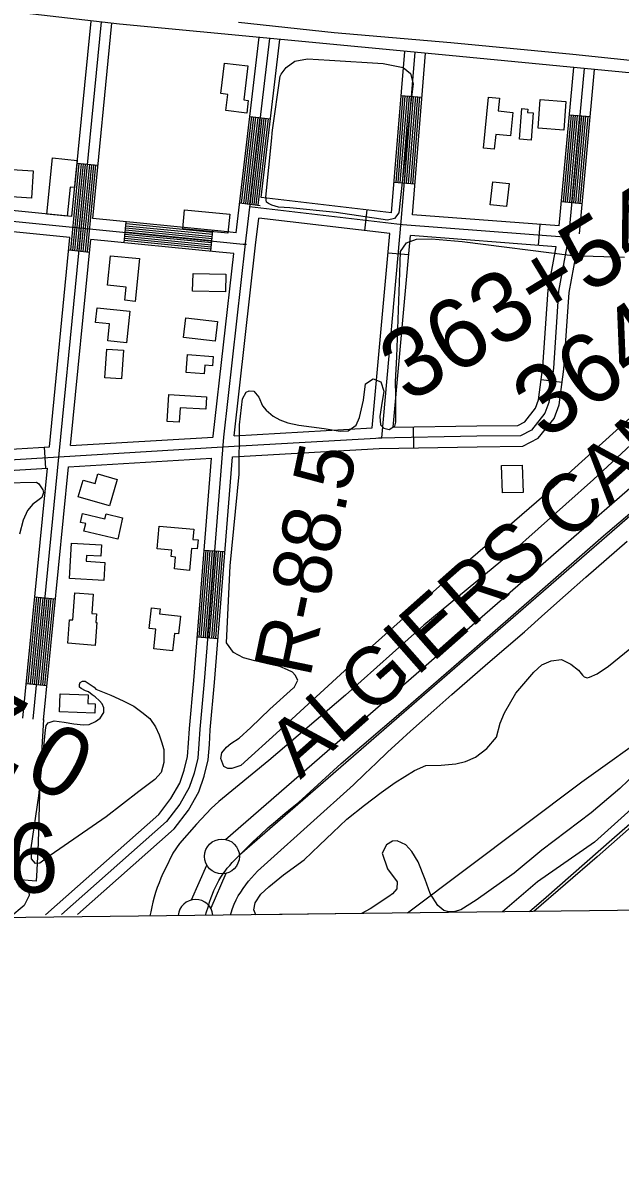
# Model space of a CAD drawing. Extents: x 3677843 to 3715951, y 511991 to 537744.
# Drawn here: x 3711929 to 3712787, y 517405 to 519032 of the extents above; entities that cross this region are included whole.
import ezdxf

# ---------------------------------------------------------------- set-up
doc = ezdxf.new("R2010")
doc.units = 0
for name, color, linetype in [('V-BLDG-OTLN', 7, 'Continuous'), ('V-FLOD-BASE', 7, 'Continuous'), ('V-GRID-FRAM', 7, 'Continuous'), ('V-LEVE-TOET', 7, 'Continuous'), ('V-RIVR-EDGE', 7, 'Continuous'), ('V-RIVR-IDEN', 7, 'Continuous'), ('V-RIVR-RANG-IDEN', 7, 'Continuous'), ('V-ROAD-CNTR', 7, 'Continuous'), ('V-SITE-VEGE', 7, 'Continuous'), ('V-SURV-IDEN', 7, 'Continuous'), ('V-SURV-LINE', 7, 'Continuous'), ('V-TOPO-SHOR', 7, 'Continuous'), ('V-TRAN-LOCK', 7, 'Continuous')]:
    doc.layers.add(name, color=color, linetype=linetype)

msp = doc.modelspace()

# ---------------------------------------------------------------- linework, layer by layer
at = {"layer": 'V-BLDG-OTLN'}
for points in [[(3712213, 518929.8), (3712218.5, 518973.7), (3712252.2, 518969.5), (3712246.2, 518920.7), (3712252.5, 518919.9), (3712250.3, 518901.9), (3712220.6, 518905.6), (3712223.4, 518928.5)], [(3712590.1, 518851.6), (3712597.4, 518924.7), (3712613.4, 518923.1), (3712611.6, 518904.9), (3712632.4, 518902.9), (3712629, 518869.1), (3712607.9, 518871.2), (3712605.8, 518850)], [(3712671.7, 518921.4), (3712708.5, 518918.7), (3712705.5, 518877.5), (3712668.7, 518880.2)], [(3712641.8, 518864.4), (3712645.3, 518908.3), (3712653.8, 518907.6), (3712653.4, 518902.8), (3712661.8, 518902.1), (3712658.7, 518863)], [(3711997.1, 518795.7), (3711992.8, 518754.1), (3711963.5, 518757.1), (3711971.7, 518837.5), (3712006.9, 518833.9), (3712002.9, 518795.1)], [(3711941.4, 518779.7), (3711912.5, 518781.6), (3711913.4, 518794.8), (3711888.3, 518796.5), (3711890, 518822.5), (3711943.9, 518818.9)], [(3712627, 518800.7), (3712623.5, 518767.8), (3712600.1, 518770.3), (3712603.6, 518803.1)], [(3712223.4, 518729.8), (3712158.5, 518735.9), (3712161.1, 518762.9), (3712225.9, 518756.7)], [(3712096.6, 518693.1), (3712090.4, 518631.8), (3712075.4, 518633.3), (3712077.3, 518652.4), (3712050.7, 518655), (3712055, 518697.3)], [(3712173.3, 518671.9), (3712220.4, 518670.9), (3712219.8, 518645.4), (3712172.7, 518646.4)], [(3712082.5, 518617.9), (3712077.9, 518572.5), (3712050.9, 518575.2), (3712053.4, 518599.4), (3712033.4, 518601.4), (3712035.6, 518622.7)], [(3712205.2, 518574.7), (3712159.7, 518580.2), (3712163, 518608.1), (3712208.5, 518602.7)], [(3712046.7, 518522.2), (3712049.4, 518563.3), (3712073.4, 518561.7), (3712070.7, 518520.6)], [(3712189.1, 518527.6), (3712163.4, 518529.6), (3712165.3, 518555.4), (3712202.2, 518552.7), (3712201.3, 518539.5), (3712190, 518540.3)], [(3712191.6, 518477), (3712154.8, 518479.3), (3712153.5, 518458.6), (3712136.2, 518459.6), (3712138.6, 518498.1), (3712192.7, 518494.7)], [(3712646, 518396.9), (3712647.1, 518357.8), (3712617.4, 518356.9), (3712616.3, 518396.1)], [(3712064.5, 518376.2), (3712053.2, 518338.3), (3712008.6, 518351.6), (3712015.7, 518375.4), (3712032.6, 518370.4), (3712036.8, 518384.5)], [(3712072.2, 518321.3), (3712065.1, 518290.8), (3712016.7, 518302.1), (3712019.2, 518313.1), (3712011.9, 518314.8), (3712014.8, 518327.3), (3712046.8, 518319.9), (3712048.4, 518326.8)], [(3712142.7, 518274.8), (3712121.7, 518276.7), (3712124.7, 518309.3), (3712174.3, 518304.8), (3712172.9, 518290.3), (3712180.6, 518289.6), (3712179.4, 518276.7), (3712171, 518277.4), (3712168.1, 518245.9), (3712146.7, 518247.9), (3712148.3, 518265), (3712141.8, 518265.6)], [(3712045.1, 518231.5), (3711996.1, 518234.1), (3711998.8, 518284.9), (3712041.7, 518282.6), (3712040.8, 518266.3), (3712020.4, 518267.4), (3712019.9, 518258.9), (3712046.5, 518257.4)], [(3712030.1, 518211.7), (3712027.8, 518184), (3712034.8, 518183.4), (3712033.8, 518171.2), (3712035.3, 518171.1), (3712032.6, 518138.2), (3711993.3, 518141.5), (3711996.1, 518175), (3712000.5, 518174.7), (3712003.8, 518213.9)], [(3712146.5, 518155.4), (3712143.8, 518130.5), (3712116.8, 518133.4), (3712119.8, 518161.6), (3712110.4, 518162.6), (3712113.7, 518192.1), (3712125.9, 518190.8), (3712125.1, 518183.6), (3712155.4, 518180.3), (3712152.6, 518154.8)], [(3711982.6, 518068.8), (3712022.6, 518067.3), (3712022.1, 518054.8), (3712032.7, 518054.4), (3712032.2, 518041.1), (3711981.7, 518043)]]:
    msp.add_lwpolyline(points, close=True, dxfattribs=at)
at = {"layer": 'V-FLOD-BASE'}
msp.add_lwpolyline([(3712191.4, 517751.1), (3712192.7, 517755.9), (3712194.8, 517762.8), (3712197, 517769.7), (3712199.5, 517776.5), (3712201.3, 517781.5), (3712203.2, 517786.5), (3712205.4, 517791.5), (3712207.7, 517796.3), (3712210.3, 517801), (3712213.1, 517805.6), (3712216, 517810.1), (3712219.2, 517814.4), (3712222.5, 517818.6), (3712226, 517822.7), (3712229.7, 517826.6), (3712239.6, 517836.9), (3712249.6, 517847), (3712259.8, 517856.9), (3712270.2, 517866.7), (3712280.8, 517876.3), (3712291.5, 517885.7), (3712302.3, 517894.9), (3712313.3, 517904), (3712324.5, 517912.9), (3712386.2, 517968.8), (3712474.9, 518045.1), (3712573, 518130), (3712667.4, 518212), (3712762.7, 518295.4), (3712875.9, 518391.6)], dxfattribs=at)
at = {"layer": 'V-GRID-FRAM'}
msp.add_lwpolyline([(3681899.6, 535587.1), (3713561.2, 535950.9), (3713778.1, 517769.3), (3682100.6, 517405.3), (3681899.6, 535587.1)], dxfattribs=at)
at = {"layer": 'V-LEVE-TOET'}
for points in [[(3712238.7, 519032.1), (3712375.8, 519017.3), (3712543.6, 519003), (3712718.4, 518986.2), (3712896.6, 518967.7)], [(3712862, 518481.9), (3712748.3, 518376.2), (3712629, 518270), (3712504.9, 518167.2), (3712392.2, 518066.7), (3712282.2, 517973.3), (3712210.5, 517914.5), (3712199.2, 517904.1), (3712178.5, 517881.8), (3712154, 517853.9), (3712144.5, 517840.1), (3712133.2, 517817.4), (3712130.1, 517810.9), (3712127.2, 517804.3), (3712124.5, 517797.6), (3712121.9, 517790.8), (3712119.6, 517784), (3712117.5, 517777), (3712115.6, 517770.1), (3712113.9, 517763), (3712112.5, 517756)], [(3712227, 517751.5), (3712227.9, 517754.4), (3712230.1, 517760.8), (3712232.5, 517767.1), (3712235.1, 517773.3), (3712238.3, 517778.9), (3712241.7, 517784.4), (3712245.3, 517789.7), (3712249.1, 517794.9), (3712253.1, 517800), (3712257.2, 517804.9), (3712261.5, 517809.7), (3712266, 517814.4), (3712270.6, 517818.8), (3712275.4, 517823.2), (3712280.3, 517827.3), (3712403.9, 517938.2), (3712419.9, 517953.9), (3712436, 517969.5), (3712452.3, 517984.9), (3712468.8, 518000.1), (3712485.4, 518015.2), (3712502.1, 518030.1), (3712519, 518044.9), (3712544.8, 518067.7), (3712570.7, 518090.4), (3712596.7, 518113), (3712622.9, 518135.4), (3712649.2, 518157.7), (3712678.5, 518184), (3712707.9, 518210.2), (3712737.4, 518236.2), (3712767.1, 518262.2), (3712796.8, 518288)], [(3712112.5, 517756), (3712111.4, 517750.1)]]:
    msp.add_lwpolyline(points, dxfattribs=at)
at = {"layer": 'V-RIVR-EDGE'}
msp.add_lwpolyline([(3712816.7, 517916.3), (3712749.9, 517855.9), (3712668.1, 517799.1), (3712617.8, 517756)], dxfattribs=at)
at = {"layer": 'V-ROAD-CNTR'}
for p, q in [((3712472.1, 518927.3), (3712502, 518924.8)), ((3712254.7, 518897.2), (3712284.5, 518893.7)), ((3712713.6, 518899.5), (3712743.4, 518896.8)), ((3712007, 518829.9), (3712036.8, 518827)), ((3712461.9, 518802.7), (3712491.8, 518800.2)), ((3712240.1, 518773), (3712269.9, 518769.5)), ((3712419.8, 518733.2), (3712423.3, 518763)), ((3712702.2, 518775), (3712732, 518772.3)), ((3712074.5, 518715.9), (3712077.4, 518745.8)), ((3712198.9, 518703.6), (3712201.8, 518733.5)), ((3712669.5, 518712.1), (3712671.8, 518742)), ((3711994.8, 518705.5), (3712024.6, 518702.6)), ((3712453.2, 518701.6), (3712483.1, 518698.9)), ((3712673.3, 518519.6), (3712703.1, 518515.7)), ((3712489.5, 518451.6), (3712490, 518421.6)), ((3711959.6, 518422.5), (3711961.4, 518392.5)), ((3712189.1, 518275.1), (3712219, 518272.8)), ((3711945.9, 518207.9), (3711975.8, 518205)), ((3712179.2, 518150.5), (3712209.1, 518148.2)), ((3711933.7, 518083.5), (3711963.6, 518080.6))]:
    msp.add_line(p, q, dxfattribs=at)
for points in [[(3713157.6, 518919.9), (3712918.7, 518948.2), (3712531.1, 518985.5), (3712067.6, 519029.6), (3711906, 519048.2)], [(3711943.7, 518032.3), (3712042, 519032.6)], [(3711999.5, 518753.5), (3712027, 519034)], [(3712029.3, 518750.5), (3712056.9, 519031.1)], [(3712283, 519009.1), (3712248.3, 518714.4), (3712217, 518437.2), (3712189.2, 518086.5), (3712183, 518018.1), (3712181.8, 517997.1), (3712180, 517976.5), (3712174.9, 517954.9), (3712167.9, 517934.5), (3712154.1, 517910.3), (3712135.3, 517885.5), (3711984.2, 517752)], [(3712235.1, 518730.1), (3712268.1, 519010.9)], [(3712271.3, 518780.9), (3712297.9, 519007.4)], [(3712458.3, 518758.9), (3712477.3, 518990.4)], [(3712472.8, 518751.6), (3712492.2, 518989.2)], [(3712488.2, 518755.9), (3712507.2, 518988)], [(3712699, 518740), (3712719.8, 518967.3)], [(3712734.7, 518965.9), (3712712.6, 518723.9)], [(3712728.1, 518728.9), (3712749.6, 518964.5)], [(3712464.9, 518802.4), (3712475.1, 518927)], [(3712467.9, 518802.2), (3712478.1, 518926.8)], [(3712470.9, 518801.9), (3712481.1, 518926.5)], [(3712473.9, 518801.7), (3712484.1, 518926.3)], [(3712476.9, 518801.5), (3712487.1, 518926)], [(3712479.9, 518801.2), (3712490, 518925.8)], [(3712482.8, 518801), (3712493, 518925.6)], [(3712485.8, 518800.7), (3712496, 518925.3)], [(3712488.8, 518800.5), (3712499, 518925.1)], [(3712243.1, 518772.7), (3712257.7, 518896.8)], [(3712246.1, 518772.3), (3712260.7, 518896.5)], [(3712249.1, 518772), (3712263.6, 518896.1)], [(3712252, 518771.6), (3712266.6, 518895.8)], [(3712255, 518771.3), (3712269.6, 518895.4)], [(3712258, 518770.9), (3712272.6, 518895.1)], [(3712261, 518770.6), (3712275.6, 518894.7)], [(3712264, 518770.2), (3712278.5, 518894.4)], [(3712266.9, 518769.9), (3712281.5, 518894)], [(3712705.2, 518774.8), (3712716.6, 518899.2)], [(3712708.1, 518774.5), (3712719.5, 518899)], [(3712711.1, 518774.2), (3712722.5, 518898.7)], [(3712714.1, 518773.9), (3712725.5, 518898.4)], [(3712717.1, 518773.7), (3712728.5, 518898.2)], [(3712720.1, 518773.4), (3712731.5, 518897.9)], [(3712723.1, 518773.1), (3712734.5, 518897.6)], [(3712726.1, 518772.9), (3712737.5, 518897.3)], [(3712729.1, 518772.6), (3712740.5, 518897.1)], [(3710500.7, 518890.8), (3710885.2, 518848.7), (3711788, 518759.3), (3712212.4, 518717.4), (3712245.5, 518714), (3712250.1, 518713.7)], [(3711997.8, 518705.2), (3712010, 518829.6)], [(3712000.7, 518704.9), (3712013, 518829.3)], [(3712003.7, 518704.6), (3712016, 518829)], [(3712006.7, 518704.3), (3712018.9, 518828.7)], [(3712009.7, 518704), (3712021.9, 518828.4)], [(3712012.7, 518703.7), (3712024.9, 518828.1)], [(3712015.7, 518703.4), (3712027.9, 518827.8)], [(3712018.7, 518703.1), (3712030.9, 518827.5)], [(3712021.6, 518702.8), (3712033.9, 518827.3)], [(3712458.3, 518758.9), (3712271.3, 518780.9)], [(3711999.5, 518753.5), (3711811.9, 518772)], [(3712254.6, 518767.7), (3712474.1, 518742), (3712712.6, 518723.9), (3712698.2, 518646.5), (3712690.7, 518536.2), (3712684.2, 518486.7), (3712678.5, 518471.2), (3712659.2, 518447.2), (3712643.3, 518438.9), (3712581, 518438.3), (3712439.8, 518435.7)], [(3710662.6, 518333.3), (3711322.3, 518368.8), (3712215.5, 518423), (3712444.3, 518435.9), (3712472.8, 518751.6)], [(3712235.1, 518730.1), (3712213.9, 518732.3), (3712029.3, 518750.5)], [(3712232.3, 518439), (3712263.2, 518712.6), (3712267.8, 518751.1)], [(3712455.7, 518729), (3712267.8, 518751.1)], [(3712699, 518740), (3712488.2, 518755.9)], [(3711996.6, 518723.6), (3711809, 518742.2)], [(3712200.4, 518718.6), (3712076, 518730.9)], [(3712200.7, 518721.5), (3712076.3, 518733.8)], [(3712200.9, 518724.5), (3712076.6, 518736.8)], [(3712201.2, 518727.5), (3712076.9, 518739.8)], [(3712201.5, 518730.5), (3712077.1, 518742.8)], [(3711967, 518422.9), (3711996.6, 518723.6)], [(3711997.4, 518424.8), (3712026.4, 518720.7)], [(3712231.7, 518700.3), (3712210.9, 518702.4), (3712026.4, 518720.7)], [(3712199.2, 518706.6), (3712074.8, 518718.9)], [(3712199.5, 518709.6), (3712075.1, 518721.9)], [(3712199.8, 518712.6), (3712075.4, 518724.9)], [(3712200.1, 518715.6), (3712075.7, 518727.9)], [(3712232.3, 518439), (3712430.5, 518450.2), (3712455.7, 518729)], [(3712460.7, 518451.1), (3712580.8, 518453.3), (3712639.5, 518453.9), (3712649.5, 518459.1), (3712665.2, 518478.7), (3712669.5, 518490.3), (3712675.7, 518537.7), (3712683.3, 518648.4), (3712694.8, 518710.2), (3712485.5, 518726.1)], [(3712460.7, 518451.1), (3712485.5, 518726.1)], [(3712202, 518437.5), (3712202.1, 518438.6), (3712231.7, 518700.3)], [(3712440.3, 518420.7), (3712581.2, 518423.3), (3712647, 518424), (3712668.9, 518435.4), (3712691.7, 518463.7), (3712698.8, 518483.2), (3712705.6, 518534.7), (3712713.1, 518644.7), (3712723.2, 518699.2)], [(3711777.2, 518411.4), (3711967, 518422.9)], [(3711997.4, 518424.8), (3712202.3, 518437.2)], [(3711961.3, 517751.7), (3712124.2, 517895.8), (3712141.5, 517918.6), (3712154.2, 517940.7), (3712160.4, 517959.1), (3712165.2, 517978.9), (3712166.8, 517998.2), (3712168.1, 518019.2), (3712174.2, 518087.7), (3712199.6, 518407)], [(3711994.4, 518394.5), (3712199.6, 518407)], [(3712007.2, 517752.2), (3712146.3, 517875.3), (3712166.6, 517902), (3712181.7, 517928.3), (3712189.3, 517950.8), (3712194.9, 517974.1), (3712196.8, 517996), (3712198, 518016.9), (3712204.1, 518085.2), (3712229.8, 518408.8)], [(3712229.8, 518408.8), (3712440.3, 518420.7)], [(3710676.3, 518319), (3711323.1, 518353.8), (3711964.1, 518392.7)], [(3711928.8, 518033.7), (3711964.1, 518392.7)], [(3711958.7, 518030.8), (3711994.4, 518394.5)], [(3712182.2, 518150.3), (3712192.1, 518274.9)], [(3712185.2, 518150.1), (3712195.1, 518274.7)], [(3712188.2, 518149.8), (3712198.1, 518274.4)], [(3712191.2, 518149.6), (3712201, 518274.2)], [(3712194.1, 518149.4), (3712204, 518274)], [(3712197.1, 518149.1), (3712207, 518273.7)], [(3712200.1, 518148.9), (3712210, 518273.5)], [(3712203.1, 518148.6), (3712213, 518273.3)], [(3712206.1, 518148.4), (3712216, 518273)], [(3711936.7, 518083.2), (3711948.9, 518207.6)], [(3711939.7, 518082.9), (3711951.9, 518207.3)], [(3711942.7, 518082.6), (3711954.9, 518207)], [(3711945.6, 518082.3), (3711957.9, 518206.7)], [(3711948.6, 518082), (3711960.8, 518206.4)], [(3711951.6, 518081.7), (3711963.8, 518206.1)], [(3711954.6, 518081.4), (3711966.8, 518205.8)], [(3711957.6, 518081.1), (3711969.8, 518205.5)], [(3711960.6, 518080.8), (3711972.8, 518205.2)], [(3711958.5, 518032), (3711953.1, 517943.6), (3711950.9, 517854.9), (3711949, 517815.6), (3711948.2, 517800)], [(3711948.2, 517800), (3711794.7, 517812.9), (3711507.4, 517839), (3711265.2, 517861.6), (3711062.4, 517882.5), (3710872.7, 517899.3), (3710712.9, 517916.2), (3710635.7, 517926.6)]]:
    msp.add_lwpolyline(points, dxfattribs=at)
at = {"layer": 'V-SITE-VEGE'}
for p, q in [((3712770, 518108.6), (3712800.3, 518133.1)), ((3712674.3, 518110.2), (3712687.4, 518116.1)), ((3712687.4, 518116.1), (3712702.2, 518118)), ((3712702.2, 518118), (3712715.9, 518111.5)), ((3712636.9, 518069.6), (3712662.4, 518100)), ((3712662.4, 518100), (3712674.3, 518110.2)), ((3712715.9, 518111.5), (3712726.6, 518102.6)), ((3712726.6, 518102.6), (3712732.6, 518095.4)), ((3712742.7, 518092.5), (3712753.4, 518097.3)), ((3712753.4, 518097.3), (3712770, 518108.6)), ((3712732.6, 518095.4), (3712735, 518093.1)), ((3712735, 518093.1), (3712739.2, 518091.9)), ((3712739.2, 518091.9), (3712742.7, 518092.5)), ((3712620.3, 518041.7), (3712636.9, 518069.6)), ((3712614.4, 518026.8), (3712620.3, 518041.7)), ((3712609.1, 518006.5), (3712614.4, 518026.8)), ((3712594.9, 517990.5), (3712609.1, 518006.5)), ((3712578.9, 517977.9), (3712594.9, 517990.5)), ((3712491.5, 517958.7), (3712507.5, 517965.9)), ((3712507.5, 517965.9), (3712529.5, 517966.5)), ((3712529.5, 517966.5), (3712550.4, 517968.3)), ((3712550.4, 517968.3), (3712564.6, 517971.9)), ((3712564.6, 517971.9), (3712578.9, 517977.9)), ((3712822.1, 517967.2), (3712785.9, 517933.2)), ((3712463.6, 517941.4), (3712477.3, 517950.3)), ((3712477.3, 517950.3), (3712491.5, 517958.7)), ((3712443.4, 517927.1), (3712463.6, 517941.4)), ((3712419.7, 517909.2), (3712443.4, 517927.1)), ((3712785.9, 517933.2), (3712745, 517898)), ((3712394.1, 517888.9), (3712419.7, 517909.2)), ((3712374, 517869.8), (3712394.1, 517888.9)), ((3712745, 517898), (3712674.3, 517844.4)), ((3712355, 517851.9), (3712374, 517869.8)), ((3712451.3, 517852.1), (3712444.8, 517840.2)), ((3712459.6, 517857.5), (3712451.3, 517852.1)), ((3712466.2, 517858.1), (3712459.6, 517857.5)), ((3712478.7, 517852.2), (3712466.2, 517858.1)), ((3712487.6, 517842.7), (3712478.7, 517852.2)), ((3712333, 517830.5), (3712355, 517851.9)), ((3712444.8, 517840.2), (3712452.6, 517817.7)), ((3712496.6, 517827.9), (3712487.6, 517842.7)), ((3712674.3, 517844.4), (3712634.6, 517811.6)), ((3712303.4, 517809), (3712333, 517830.5)), ((3712506.7, 517802.3), (3712496.6, 517827.9)), ((3712282, 517791.7), (3712303.4, 517809)), ((3712452.6, 517817.7), (3712466.3, 517799.3)), ((3712634.6, 517811.6), (3712580, 517772.8)), ((3711923.2, 517792.6), (3711932.1, 517789.6)), ((3711932.1, 517789.6), (3711937.5, 517783.7)), ((3712270.7, 517781.5), (3712282, 517791.7)), ((3712465.7, 517789.1), (3712459.8, 517782)), ((3712466.3, 517799.3), (3712465.7, 517789.1)), ((3712513.9, 517782.1), (3712506.7, 517802.3)), ((3711938.1, 517779.5), (3711931, 517765.2)), ((3711937.5, 517783.7), (3711938.1, 517779.5)), ((3712262.4, 517769), (3712270.7, 517781.5)), ((3712454.5, 517777.8), (3712427.8, 517760.5)), ((3712459.8, 517782), (3712454.5, 517777.8)), ((3712524.7, 517764.9), (3712513.9, 517782.1)), ((3712580, 517772.8), (3712558, 517759)), ((3711931, 517765.2), (3711910.4, 517747.8)), ((3712260.7, 517758.9), (3712262.4, 517769)), ((3712263.4, 517751.9), (3712260.7, 517758.9)), ((3712427.8, 517760.5), (3712415.3, 517753.6)), ((3712533.6, 517757.8), (3712524.7, 517764.9)), ((3712540.7, 517756), (3712533.6, 517757.8)), ((3712549.1, 517756.6), (3712540.7, 517756)), ((3712558, 517759), (3712549.1, 517756.6)), ((3712415.3, 517753.6), (3712263.4, 517751.9))]:
    msp.add_line(p, q, dxfattribs=at)
for points in [[(3712287.5, 518877.5), (3712298.6, 518954.8), (3712299.8, 518957.8), (3712306.9, 518967.3), (3712319.4, 518976.3), (3712337.8, 518979.9), (3712369.3, 518977.6), (3712446.1, 518973), (3712475.2, 518967.2), (3712485.3, 518958.9), (3712489.5, 518944), (3712486.6, 518921.4), (3712468.6, 518759), (3712462.7, 518750.7), (3712452.5, 518748.3), (3712378.8, 518759.4), (3712312.2, 518765.8), (3712296.1, 518766.9), (3712286.6, 518769.9), (3712281.8, 518772.2), (3712278.8, 518774), (3712277.6, 518781.1), (3712286.4, 518866.2), (3712286.9, 518873.3)], [(3712033.7, 518075.3), (3712055.2, 518067), (3712073, 518058.7), (3712088.5, 518051), (3712099.8, 518042.7), (3712111.1, 518033.3), (3712119.5, 518021.4), (3712124.9, 518010.1), (3712127.9, 518000), (3712131.5, 517988.7), (3712131.5, 517981), (3712131.5, 517970.3), (3712127.4, 517956), (3712118.5, 517945.9), (3712095.3, 517928.6), (3712048.4, 517892.2), (3711968.3, 517836.7), (3711953.5, 517825.9), (3711946.9, 517825.3), (3711941.5, 517831.9), (3711940.9, 517847.9), (3711952, 517922.3), (3711961.3, 518016.8), (3711962.5, 518023.4), (3711965.5, 518027), (3711973.8, 518030), (3711988.1, 518028.2), (3712002.3, 518025.9), (3712016, 518024.1), (3712024.3, 518024.7), (3712033.2, 518028.9), (3712039.8, 518033.7), (3712045.1, 518042), (3712045.1, 518048.6), (3712042.7, 518054.5), (3712039.1, 518058.7), (3712032.6, 518064.6), (3712028.4, 518067.5), (3712023, 518071.7), (3712018.9, 518072.9), (3712012.9, 518076.4), (3712010.5, 518078.2), (3712010.5, 518082.4), (3712011.1, 518084.8), (3712014.7, 518087.1), (3712018.2, 518087.1), (3712031.3, 518078.3)]]:
    msp.add_lwpolyline(points, close=True, dxfattribs=at)
for points in [[(3712317.4, 518077.2), (3712318.6, 518077.8), (3712323.9, 518088.5), (3712319.7, 518095.6), (3712316.1, 518099.8), (3712309, 518103.3), (3712297.7, 518108), (3712284.6, 518111), (3712262, 518116.3), (3712245.9, 518120.4), (3712231.6, 518128.1), (3712221.5, 518141.7), (3712226.6, 518252.4), (3712239.3, 518383.8), (3712239.8, 518454.6), (3712244.4, 518492.1), (3712249.8, 518501.6), (3712253.9, 518503.4), (3712260.5, 518502.8), (3712267.6, 518494.5), (3712273, 518482), (3712278.4, 518475.5), (3712288.5, 518467.2), (3712298, 518461.9), (3712309.3, 518457.7), (3712325.4, 518454.2), (3712361.7, 518449.5), (3712384.3, 518445.4), (3712396.2, 518446), (3712407.5, 518454.4), (3712412.2, 518465.1), (3712418.1, 518490.1), (3712421, 518513.3), (3712431.7, 518520.5), (3712443, 518516.3), (3712447.2, 518503.2), (3712443.7, 518482.4), (3712441.3, 518466.4), (3712442.5, 518454.5), (3712447.3, 518449.7), (3712455.1, 518448), (3712458.6, 518450.3), (3712462.8, 518452.7), (3712464.5, 518458.7), (3712464.5, 518475.9), (3712464.4, 518497.9), (3712463.8, 518516.4), (3712466.1, 518552.1), (3712470, 518672.8), (3712471.1, 518703.1), (3712480, 518715.6), (3712494.2, 518721), (3712515.6, 518721.7), (3712559.7, 518717.6), (3712717.9, 518697.8), (3712792.8, 518695)], [(3712835.5, 518495.9), (3712677.1, 518352.8), (3712540, 518234.7), (3712396.4, 518107.1), (3712297.9, 518016.5), (3712242.1, 517965.8), (3712229.1, 517961.6), (3712223.1, 517961.6), (3712217.7, 517964.5), (3712213, 517975.8), (3712214.7, 517984.1)], [(3711902.1, 518371.6), (3711948.5, 518372.3), (3711952.1, 518369.9), (3711957.5, 518361.6), (3711958.7, 518357.4), (3711956.3, 518350.3), (3711950.4, 518346.1), (3711943.2, 518340.8), (3711935.5, 518331.8), (3711929.6, 518318.1), (3711924.3, 518297.9)], [(3712214.7, 517984.1), (3712221.2, 517992.5), (3712227.8, 517997.3), (3712239.6, 518005), (3712256.3, 518020.5), (3712283.6, 518046.8), (3712317.4, 518077.2)]]:
    msp.add_lwpolyline(points, dxfattribs=at)
at = {"layer": 'V-SURV-LINE'}
for points in [[(3712220.1, 517859.9), (3713304.1, 518800.7)], [(3713323.8, 518778.1), (3712239.8, 517837.3)], [(3712171.2, 517773.1), (3712193.1, 517823.2)], [(3712220.6, 517811.2), (3712198.7, 517761.1)]]:
    msp.add_lwpolyline(points, dxfattribs=at)
msp.add_circle((3712214.8, 517835.5), 25, dxfattribs=at)
msp.add_arc((3712177, 517748.8), 25, 5.5219, 175.7948, dxfattribs=at)
at = {"layer": 'V-TOPO-SHOR'}
msp.add_lwpolyline([(3712481, 517754.4), (3712731.7, 517942.5), (3712837.1, 518018)], dxfattribs=at)
at = {"layer": 'V-TRAN-LOCK'}
msp.add_lwpolyline([(3712656.6, 517756.4), (3712680.2, 517776.9), (3712774.7, 517859.7), (3712867.1, 517939.9), (3712919.6, 517984.4), (3712921.7, 517981.5), (3712856.1, 517925.3), (3712753.7, 517834.9), (3712662.7, 517756.5)], dxfattribs=at)

# ---------------------------------------------------------------- texts
at = {"layer": 'V-RIVR-IDEN'}
msp.add_text('ALGIERS CANAL', height=83, rotation=41.4796, dxfattribs=at).set_placement((3712327.3, 517945.1))
at = {"layer": 'V-RIVR-RANG-IDEN'}
msp.add_text('R-88.5', height=83, rotation=78.2295, dxfattribs=at).set_placement((3712341.2, 518090.4))
at = {"layer": 'V-SURV-IDEN'}
for s, rotation, p in [('363+54.2', 31.3134, (3712482.4, 518484.6)), ('364+52.6', 34.2928, (3712678.1, 518431.3)), ('380+37.0', 331.0466, (3711500.2, 518182)), ('381+31.6', 0.6911, (3711419.5, 517777.3))]:
    msp.add_text(s, height=100, rotation=rotation, dxfattribs=at).set_placement(p)

doc.saveas('drawing.dxf')
